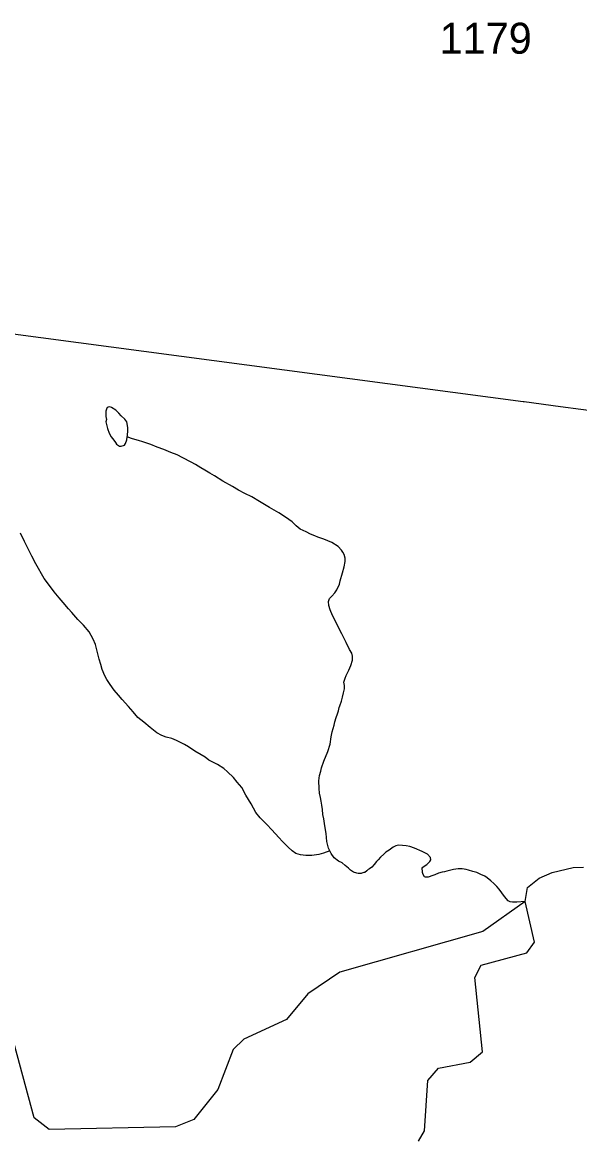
# Model space of a CAD drawing. Extents: x 1950930 to 2061844, y 904556 to 1017002.
# Drawn here: x 1960412 to 1963470, y 951576 to 957687 of the extents above; entities that cross this region are included whole.
import ezdxf

# ---------------------------------------------------------------- set-up
doc = ezdxf.new("R2010")
doc.units = 0
for name, color, linetype in [('Exist Hydrographic Creek Single Shore', 7, 'Continuous'), ('Exist Hydrographic Misc Water Feature', 7, 'Continuous'), ('Exist Road Secondary Type 51 Number Label', 7, 'Continuous'), ('Exist Utilities Electrical Transmission Line', 7, 'Continuous')]:
    doc.layers.add(name, color=color, linetype=linetype)

msp = doc.modelspace()

# ---------------------------------------------------------------- linework, layer by layer
at = {"layer": 'Exist Hydrographic Creek Single Shore'}
for points in [[(1963247.1, 952989.2), (1963318.7, 953020.7), (1963433.2, 953047.9), (1963490.4, 953049.3)], [(1963171.3, 952862.3), (1963182.7, 952939.1), (1963247.1, 952989.2)], [(1963171.3, 952862.3), (1962938.4, 952696.5), (1962154.3, 952473.1), (1961978.3, 952355.3), (1961861.5, 952213.2), (1961628.3, 952106.4), (1961569.5, 952048.6), (1961485.4, 951830.4), (1961352.3, 951665.8), (1961252.5, 951625.2), (1960560.4, 951609.9), (1960477.4, 951674.1), (1960270.2, 952433.1)], [(1962585.3, 951545.1), (1962619.3, 951603.5), (1962636.4, 951878.8), (1962694.4, 951946.6), (1962869.3, 951979), (1962936.3, 952036.8), (1962895.3, 952444.6), (1962929.4, 952512.8), (1963179.3, 952579.8), (1963221.4, 952638.1), (1963171.3, 952862.3)]]:
    msp.add_lwpolyline(points, dxfattribs=at)
at = {"layer": 'Exist Hydrographic Misc Water Feature'}
for points in [[(1960987.3, 955411.9), (1960989.4, 955419.9), (1960991.6, 955445.9), (1960991.6, 955464), (1960985.5, 955493.9), (1960975.6, 955508), (1960953.9, 955528), (1960942.4, 955542), (1960925.4, 955558.1), (1960902.4, 955572.1), (1960892.8, 955576.1), (1960882.9, 955574.1), (1960877.2, 955572.2), (1960873.3, 955564.1), (1960871.4, 955552.1), (1960871.4, 955542.2), (1960871.4, 955534.2), (1960871.4, 955524.2), (1960873.7, 955506.2), (1960871.4, 955494.2), (1960873.5, 955480.2), (1960879.4, 955458.2), (1960889.3, 955432.1), (1960899.3, 955412.1), (1960913.5, 955394), (1960923.3, 955380.1), (1960929.3, 955372.1), (1960945.3, 955360), (1960955.3, 955360), (1960973.4, 955366), (1960977.5, 955375.9), (1960985.5, 955395.9), (1960987.3, 955411.9)], [(1961011.3, 955401.9), (1960987.3, 955411.9)], [(1962099.1, 953139.4), (1962091.1, 953153.4), (1962083.1, 953191.5), (1962081.3, 953213.4), (1962079.2, 953235.5), (1962071.4, 953277.5), (1962065.5, 953315.5), (1962061.6, 953339.5), (1962059.5, 953365.6), (1962055.6, 953389.6), (1962051.7, 953411.6), (1962047.6, 953431.6), (1962041.7, 953455.6), (1962039.8, 953481.5), (1962038, 953523.6), (1962041.9, 953553.6), (1962049.9, 953577.6), (1962054, 953595.5), (1962066.1, 953631.6), (1962088.2, 953685.6), (1962100.3, 953725.5), (1962106.3, 953765.5), (1962112.4, 953793.5), (1962122.5, 953829.5), (1962126.6, 953847.4), (1962134.6, 953871.4), (1962140.5, 953891.4), (1962146.7, 953907.4), (1962150.6, 953925.5), (1962154.7, 953935.5), (1962162.9, 953961.4), (1962168.8, 953983.4), (1962174.8, 954007.4), (1962178.9, 954029.4), (1962178.9, 954047.4), (1962176.8, 954065.4), (1962183, 954087.5), (1962189.1, 954101.4), (1962203.1, 954131.3), (1962215.2, 954157.4), (1962223.2, 954185.4), (1962223.2, 954207.3), (1962219.3, 954225.4), (1962207.4, 954245.4), (1962189.3, 954283.4), (1962165.3, 954331.5), (1962145.4, 954369.5), (1962129.4, 954399.5), (1962113.7, 954431.6), (1962101.6, 954461.6), (1962093.8, 954485.7), (1962091.7, 954507.7), (1962097.9, 954523.7), (1962110, 954537.6), (1962126, 954555.6), (1962137.8, 954571.6), (1962152, 954603.6), (1962156.1, 954621.5), (1962168, 954665.5), (1962178.2, 954697.5), (1962184.2, 954727.5), (1962184.2, 954745.5), (1962178.2, 954765.6), (1962170.2, 954779.5), (1962162.5, 954789.6), (1962144.4, 954809.6), (1962110.4, 954831.7), (1962066.5, 954849.7), (1962032.5, 954861.8), (1962016.5, 954867.9), (1961992.5, 954877.9), (1961968.5, 954889.9), (1961936.5, 954906), (1961914.5, 954924.1), (1961892.6, 954946.1), (1961856.7, 954970.2), (1961818.6, 954994.2), (1961768.8, 955024.3), (1961712.8, 955056.5), (1961670.9, 955082.6), (1961632.8, 955100.6), (1961599, 955118.7), (1961564.9, 955138.8), (1961513.1, 955168.9), (1961466.9, 955197), (1961441.1, 955213), (1961413.2, 955229.1), (1961391, 955241.1), (1961363.2, 955259.2), (1961339.2, 955273.3), (1961293.2, 955297.3), (1961261.3, 955313.4), (1961227.2, 955325.5), (1961189.3, 955341.6), (1961151.3, 955355.6), (1961117.3, 955369.6), (1961073.4, 955383.8), (1961049.4, 955391.8), (1961029.3, 955397.8), (1961011.3, 955401.9)], [(1962099.1, 953139.4), (1962065.1, 953127.5), (1962039, 953119.6), (1962001.1, 953113.7), (1961967, 953113.7), (1961938.9, 953117.8), (1961913.1, 953125.8), (1961893, 953139.8), (1961871.1, 953159.9), (1961839.1, 953189.9), (1961819.2, 953212), (1961801.4, 953232), (1961779.2, 953256.1), (1961755.4, 953282.1), (1961737.4, 953300.2), (1961717.5, 953320.1), (1961693.5, 953350.3), (1961667.5, 953398.3), (1961637.7, 953444.4), (1961615.8, 953486.4), (1961591.8, 953516.5), (1961569.9, 953542.5), (1961537.9, 953572.6), (1961518, 953590.6), (1961483.9, 953612.7), (1961461.8, 953624.8), (1961436, 953636.9), (1961416.1, 953652.8), (1961393.9, 953666.9), (1961358.2, 953687), (1961324.2, 953711), (1961302.1, 953723.1), (1961258.2, 953745.1), (1961232.1, 953755.2), (1961202.2, 953763.3), (1961178.2, 953773.3), (1961150.3, 953787.4), (1961114.2, 953817.4), (1961078.3, 953845.5), (1961046.4, 953871.5), (1961020.3, 953901.7), (1960994.5, 953931.7), (1960960.6, 953969.8), (1960940.5, 953993.8), (1960916.6, 954021.8), (1960894.8, 954052), (1960876.8, 954080), (1960864.7, 954100), (1960850.9, 954134), (1960842.9, 954162), (1960833.1, 954192), (1960813.2, 954272.1), (1960801.3, 954302.1), (1960779.2, 954342.1), (1960747.4, 954378.3), (1960717.5, 954408.4), (1960683.4, 954448.4), (1960665.6, 954468.4), (1960635.6, 954502.5), (1960613.7, 954528.5), (1960587.7, 954560.6), (1960571.7, 954580.6), (1960531.7, 954634.7), (1960485.9, 954714.8), (1960464, 954756.8), (1960446.2, 954792.9), (1960424.2, 954836.9), (1960402.3, 954883)], [(1963171.3, 952862.3), (1963125.5, 952857.4), (1963100.6, 952857.4), (1963088.7, 952859.4), (1963076.6, 952865.5), (1963056.7, 952889.5), (1963042.7, 952909.5), (1963028.8, 952929.5), (1963014.9, 952943.7), (1962998.9, 952959.7), (1962982.9, 952975.7), (1962963, 952991.8), (1962948.8, 952999.8), (1962926.9, 953009.8), (1962904.9, 953019.9), (1962882.8, 953025.9), (1962859, 953033.9), (1962847.1, 953037.9), (1962825, 953040), (1962803, 953040), (1962777, 953036.2), (1962748.9, 953030.1), (1962741.1, 953028.2), (1962728.8, 953024.2), (1962714.9, 953022.2), (1962695, 953016.3), (1962674.9, 953008.3), (1962658.9, 953002.3), (1962644.9, 952996.3), (1962639, 952994.4), (1962624.8, 952994.4), (1962618.9, 952996.4), (1962610.9, 953010.4), (1962606.8, 953020.5), (1962606.8, 953030.4), (1962605, 953038.4), (1962605, 953044.5), (1962609.1, 953050.4), (1962615, 953054.4), (1962623, 953058.4), (1962631, 953064.3), (1962636.9, 953070.4), (1962641, 953074.4), (1962647, 953080.3), (1962652.9, 953090.3), (1962651.1, 953102.4), (1962635.1, 953120.4), (1962605.2, 953136.4), (1962563.1, 953154.6), (1962537.1, 953162.6), (1962517.2, 953166.7), (1962497.1, 953168.7), (1962475.4, 953170.7), (1962461.2, 953166.8), (1962447.1, 953158.8), (1962425.1, 953142.8), (1962407.1, 953132.8), (1962395.2, 953120.8), (1962376.9, 953104.8), (1962365, 953090.9), (1962355, 953081), (1962343.1, 953065), (1962329, 953049), (1962316.9, 953041), (1962308.9, 953037), (1962302.9, 953029), (1962290.8, 953021.1), (1962284.9, 953021.1), (1962274.8, 953017.1), (1962270.9, 953015.1), (1962254.9, 953015.1), (1962246.9, 953017.1), (1962228.9, 953023.1), (1962212.9, 953033.2), (1962200.8, 953045.3), (1962183, 953059.2), (1962167, 953073.3), (1962147.1, 953083.3), (1962123.1, 953101.4), (1962107.1, 953125.3), (1962099.1, 953139.4)]]:
    msp.add_lwpolyline(points, dxfattribs=at)
at = {"layer": 'Exist Utilities Electrical Transmission Line'}
for p, q in [((1960335, 955981.2), (1963160, 955606.3)), ((1963160, 955606.3), (1963165.6, 955605.6)), ((1963165.6, 955605.6), (1963364.7, 955579.2))]:
    msp.add_line(p, q, dxfattribs=at)
msp.add_lwpolyline([(1963364.7, 955579.2), (1964034, 955490.3), (1964122.1, 955462.3), (1965317.1, 955159.9), (1966606.1, 954839.6), (1971441.1, 953897.1)], dxfattribs=at)

# ---------------------------------------------------------------- texts
at = {"layer": 'Exist Road Secondary Type 51 Number Label'}
msp.add_text('1179', height=170, dxfattribs=at).set_placement((1962701.2, 957514.8))

doc.saveas('drawing.dxf')
